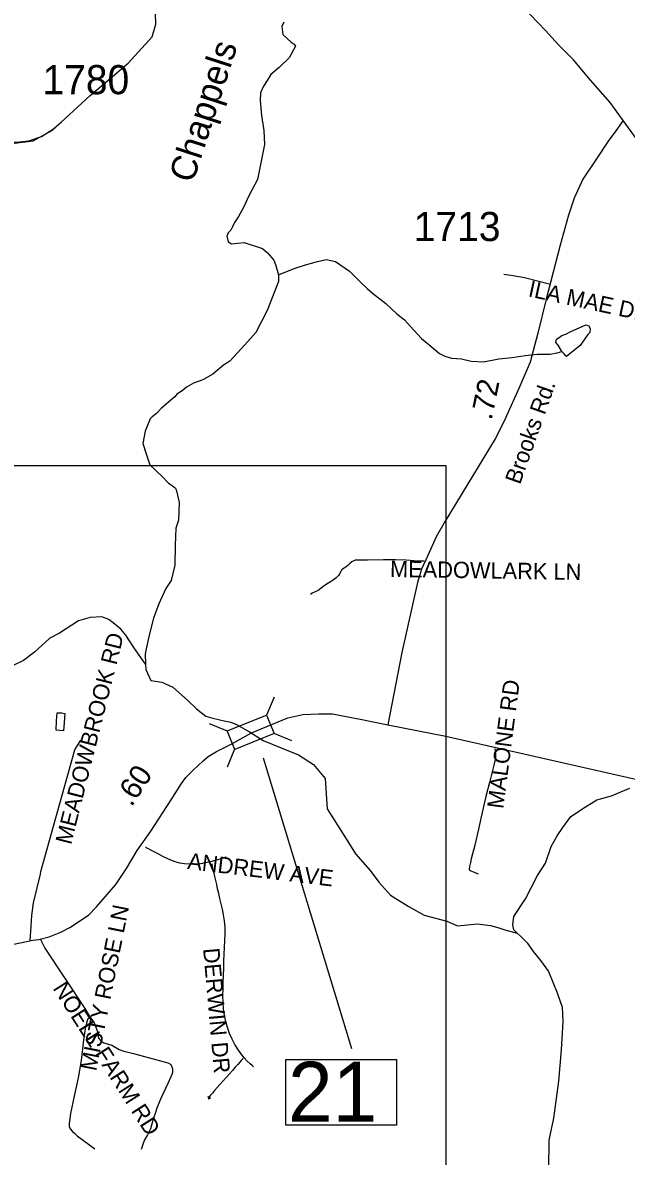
# Model space of a CAD drawing. Extents: x 1950930 to 2061844, y 904556 to 1017002.
# Drawn here: x 2015102 to 2018620, y 922026 to 928636 of the extents above; entities that cross this region are included whole.
import ezdxf

# ---------------------------------------------------------------- set-up
doc = ezdxf.new("R2010")
doc.units = 0
for name, color, linetype in [('Exist Hydrographic Creek Single Shore', 7, 'Continuous'), ('Exist Hydrographic Creek Single Shore Label', 7, 'Continuous'), ('Exist Hydrographic Misc Water Feature', 7, 'Continuous'), ('Exist Road Non-System Type 51', 7, 'Continuous'), ('Exist Road Non-System Type 51 Label', 7, 'Continuous'), ('Exist Road Primary US Structure Standard Bridge CELL', 7, 'Continuous'), ('Exist Road Secondary Structure Standard Bridge CELL', 7, 'Continuous'), ('Exist Road Secondary Structure Standard Bridge Number Label', 7, 'Continuous'), ('Exist Road Secondary Type 51 Attributed', 7, 'Continuous'), ('Exist Road Secondary Type 51 Label', 7, 'Continuous'), ('Exist Road Secondary Type 51 Number Label', 7, 'Continuous'), ('Map Preparation Inset Cut Line', 7, 'Continuous')]:
    doc.layers.add(name, color=color, linetype=linetype)

msp = doc.modelspace()

# ---------------------------------------------------------------- linework, layer by layer
at = {"layer": 'Exist Hydrographic Creek Single Shore'}
for points in [[(2016623.3, 928639), (2016611.4, 928614.9), (2016617.3, 928566.9), (2016667.2, 928522.9), (2016683.4, 928510.7), (2016691.3, 928498.7), (2016655.5, 928430.9), (2016597.5, 928374.7), (2016547.5, 928334.7), (2016527.4, 928298.7), (2016505.4, 928266.6), (2016487.5, 928226.6), (2016485.6, 928182.7), (2016493.6, 928094.6), (2016507.6, 928006.7), (2016511.8, 927926.8), (2016469.9, 927722.6), (2016422, 927630.7), (2016388, 927558.6), (2016360, 927506.6), (2016336, 927470.7), (2016324, 927446.7), (2016314.1, 927426.5), (2016300, 927410.8), (2016292, 927390.6), (2016300.2, 927358.6), (2016318, 927346.7), (2016392, 927354.7), (2016500.2, 927318.7), (2016527.9, 927294.8), (2016566.1, 927250.7), (2016576.1, 927226.8), (2016592.2, 927166.8)], [(2016592.2, 927166.8), (2016592.1, 927126.8), (2016526.2, 926958.8), (2016460.3, 926830.5), (2016396.4, 926758.7), (2016308.5, 926662.7), (2016272.5, 926638.5), (2016210.4, 926586.6), (2016152.6, 926554.3), (2016096.5, 926534.5), (2016056.6, 926510.4), (2016030.6, 926490.2), (2016000.6, 926470.5), (2015988.5, 926454.4), (2015964.8, 926434.5), (2015908.6, 926386.4), (2015880.8, 926358.1), (2015856.8, 926338.3), (2015844.7, 926326.4), (2015814.7, 926254.2), (2015802.7, 926182.2), (2015820.8, 926122.1), (2015842.8, 926058.3), (2015914.9, 925990.2), (2015950.8, 925950.4), (2015972.9, 925938.5), (2015992.9, 925922.3), (2015998.8, 925906.4), (2016013.1, 925838.2), (2016009.1, 925736.2), (2015994.9, 925688.3), (2015991.2, 925588.3), (2015989.2, 925472.5), (2015967.3, 925384.3), (2015935.2, 925336.4), (2015895.3, 925248.3), (2015863.4, 925164.3), (2015839.6, 925064.4), (2015821.6, 924984.3), (2015815.4, 924956.2), (2015817.4, 924896.1)], [(2015817.4, 924896.1), (2015749.5, 924992.1), (2015703.4, 925064.2), (2015673.3, 925100), (2015639.5, 925128.2), (2015603.3, 925156.2), (2015563.2, 925172.1), (2015495.2, 925168), (2015427.5, 925148), (2015315.5, 925075.8), (2015259.4, 925047.8), (2015171.4, 924965.9), (2015107.4, 924917.7), (2015049.4, 924889.7)], [(2015817.4, 924896.1), (2015819.7, 924864.3), (2015849.6, 924800.3), (2015912, 924790.6), (2015976.7, 924762.2), (2016061.9, 924686.4), (2016115.5, 924634.4), (2016169.1, 924593.3), (2016210.1, 924580.7), (2016276.4, 924564.9), (2016315.8, 924557), (2016347.4, 924544.4), (2016423.1, 924501.8), (2016503.5, 924451.2), (2016609.2, 924407.1), (2016710.2, 924367.6), (2016797, 924310.8), (2016864.8, 924228.7), (2016876, 924052.9), (2016996.1, 923861), (2017042.2, 923788.9), (2017126.2, 923692.9), (2017178.3, 923624.9), (2017246.3, 923549), (2017348.3, 923485.2), (2017442.4, 923433.1), (2017574.6, 923397.2), (2017636.7, 923369.3), (2017752.4, 923381.4), (2017828.4, 923371.3), (2017870.5, 923359.6), (2017912.5, 923347.5), (2017984.6, 923327.3)], [(2017984.6, 923327.3), (2018000.7, 923311.6), (2018042.6, 923271.7), (2018076.6, 923219.4), (2018120.8, 923167.7), (2018166.7, 923103.7), (2018216.7, 922979.6), (2018246.8, 922895.6), (2018250.9, 922811.5), (2018241, 922647.7), (2018225, 922463.6), (2018195.3, 922247.6), (2018169.4, 922119.5), (2018167.3, 921955.5), (2018139.4, 921783.4), (2018117.6, 921709.4), (2018077.5, 921613.4), (2018009.6, 921471.4), (2017953.7, 921337.3), (2017917.9, 921273.4), (2017866, 921177.4), (2017801.9, 921041.2), (2017768, 920973.3), (2017746, 920929.1)]]:
    msp.add_lwpolyline(points, dxfattribs=at)
at = {"layer": 'Exist Hydrographic Misc Water Feature'}
for points in [[(2016592.2, 927166.8), (2016636.2, 927182.9), (2016696.1, 927207), (2016750, 927224.9), (2016820.2, 927242.8), (2016870, 927254.9), (2016924.3, 927243), (2017006.1, 927187.1), (2017070.1, 927123.1), (2017110.1, 927087.2), (2017140.3, 927059), (2017218.2, 926999.3), (2017282.3, 926939.2), (2017326.5, 926903.2), (2017360.5, 926867.4), (2017426.3, 926795.1), (2017468.5, 926759.1), (2017530.5, 926707.3), (2017562.6, 926691.2), (2017600.4, 926679.3), (2017660.4, 926675.4), (2017716.6, 926663.4), (2017788.4, 926659.3), (2017876.3, 926675.6), (2017954.6, 926683.5), (2018030.3, 926695.7), (2018100.4, 926703.7), (2018140.4, 926703.6), (2018176.5, 926703.8), (2018216.4, 926711.9), (2018244.5, 926719.8)], [(2018244.5, 926719.8), (2018222.6, 926755.7), (2018208.5, 926771.7), (2018212.5, 926791.7), (2018228.4, 926799.9), (2018244.4, 926811.7), (2018268.5, 926819.7), (2018292.4, 926833.7), (2018384.5, 926873.8), (2018400.5, 926869.8), (2018410.3, 926853.9), (2018408.5, 926830), (2018396.5, 926817.7), (2018354.6, 926759.9), (2018350.5, 926753.7), (2018272.4, 926689.7), (2018268.5, 926693.7), (2018256.4, 926707.7), (2018244.5, 926719.8)], [(2015329.8, 924611.9), (2015347.8, 924607.9), (2015343.8, 924555.8), (2015339.8, 924507.9), (2015295.9, 924511.8), (2015299.7, 924565.9), (2015303.6, 924611.7), (2015329.8, 924611.9)], [(2017984.6, 923327.3), (2017964.4, 923347.5), (2017958.4, 923375.5), (2017964.6, 923423.6), (2018032.4, 923527.5), (2018102.5, 923663.6), (2018148.3, 923735.5), (2018182.1, 923831.6), (2018216.3, 923895.5), (2018250.1, 923943.7), (2018296, 924007.8), (2018376.2, 924059.6), (2018448, 924103.7), (2018534.1, 924127.9), (2018588.1, 924152), (2018640, 924172)]]:
    msp.add_lwpolyline(points, dxfattribs=at)
at = {"layer": 'Exist Road Non-System Type 51'}
for points in [[(2014573.5, 928823.3), (2014648.2, 928603.1), (2014689.8, 928478.4), (2014706.4, 928407.8), (2014731.4, 928295.6), (2014764.6, 928171), (2014797.9, 928092.1), (2014835.2, 928038.1), (2014914.1, 927971.6), (2015022.1, 927930.1), (2015163.4, 927946.6), (2015275.6, 928009), (2015495.9, 928212.6), (2015716, 928399.5), (2015857.2, 928553.2), (2015878, 928628.1), (2015873.9, 928752.7)], [(2018171.4, 927110.9), (2018102.2, 927129.4), (2018025.8, 927148.6), (2017960.2, 927160.6), (2017907, 927167.7)], [(2017442.8, 925496.2), (2017405.5, 925495.8), (2017337.9, 925501.8), (2017275.2, 925504.3), (2017205, 925503.5), (2017111.6, 925502.6), (2017040.5, 925502.6), (2017021.2, 925493.4), (2017007.2, 925481.5), (2016998, 925472.2), (2016987.4, 925462.9), (2016975.4, 925454.9), (2016966.1, 925450.3), (2016960.1, 925443.7), (2016956.1, 925435.7), (2016948.1, 925422.4), (2016942.1, 925413.1), (2016929.5, 925398.5), (2016911.6, 925385.2), (2016886.4, 925369.9), (2016859.1, 925353.4), (2016841.2, 925338.1), (2016824, 925326.1), (2016789.5, 925309.6), (2016778.9, 925302.9)], [(2015145.8, 923282.5), (2015150.6, 923367.4), (2015155.5, 923430), (2015165.5, 923503.9), (2015205.6, 923671.7), (2015208.2, 923687.6), (2015406.1, 924397.1), (2015439.9, 924452.7)], [(2017852.9, 924403), (2017858.5, 924372.6), (2017856.8, 924347), (2017848.9, 924306.7), (2017822.8, 924206.1), (2017802, 924124.2), (2017773.9, 924006.1), (2017758.2, 923932.8), (2017737.5, 923841.2), (2017716.8, 923760), (2017712, 923738.3), (2017706.8, 923716.2), (2017704.2, 923700.8), (2017705.5, 923694.7), (2017713.1, 923690.1), (2017733.8, 923683.6), (2017757.5, 923672.5)], [(2016287, 923770.2), (2016287.5, 923770.2), (2016286.5, 923770.2), (2016284.1, 923769.1), (2016280.6, 923767.8), (2016274.2, 923766), (2016264.4, 923762.9), (2016251.6, 923759.3), (2016237.4, 923755.1), (2016221.2, 923750.8), (2016205, 923745.9), (2016189.2, 923741.7), (2016177, 923738.6), (2016168.6, 923737.4), (2016164.8, 923736.8), (2016163.2, 923737.4), (2016162.2, 923738), (2016161.8, 923738.6), (2016161.2, 923738.6), (2016161.2, 923739.2), (2016160.8, 923739.2), (2016160.2, 923739.2), (2016160.8, 923738.6), (2016160.2, 923738), (2016159.8, 923737.4), (2016159.8, 923736.8), (2016159.8, 923736.2), (2016159.8, 923735.6), (2016159.4, 923735.6), (2016158.9, 923735), (2016156.4, 923734.4), (2016149, 923733.2), (2016137.2, 923731.9), (2016120, 923730.1), (2016097.9, 923728.9), (2016071.9, 923728.9), (2016044.4, 923730.7), (2016016.9, 923735.5), (2015990.4, 923742.8), (2015966.2, 923751.9), (2015943.1, 923762.8), (2015922, 923773.1), (2015901.9, 923784), (2015882.8, 923793.7), (2015864.5, 923802.8), (2015848.4, 923811.2), (2015835, 923818.6), (2015825.2, 923823.4), (2015819.4, 923826.4), (2015817.4, 923827.6), (2015816.9, 923827.6)], [(2016449.4, 922547.1), (2016445.9, 922550.1), (2016438.5, 922555.6), (2016426.8, 922565.9), (2016410.5, 922581.6), (2016392.2, 922601.1), (2016373.6, 922624.7), (2016355.4, 922650.2), (2016337.8, 922678.7), (2016322, 922709), (2016307.8, 922741.8), (2016295.4, 922776.4), (2016285.6, 922811.6), (2016278.2, 922847.9), (2016272.8, 922884.9), (2016270.2, 922922.6), (2016269.2, 922961.4), (2016269.8, 923000.8), (2016270.2, 923040.9), (2016271.6, 923082.1), (2016273.6, 923123.4), (2016275.1, 923164.1), (2016276.5, 923204.1), (2016278.5, 923244.2), (2016280.4, 923283.6), (2016281.9, 923323.1), (2016281.4, 923361.9), (2016278.4, 923398.3), (2016273, 923433.5), (2016266, 923466.9), (2016258.1, 923498.4), (2016250.8, 923528.8), (2016244.4, 923557.9), (2016238, 923585.1), (2016232.6, 923610.6), (2016226.6, 923634.9), (2016221.8, 923656.8), (2016216.9, 923676.8), (2016212.9, 923694.4), (2016209.9, 923708.9), (2016208, 923719.8), (2016206.5, 923727.1), (2016206, 923730.1), (2016205.5, 923730.8), (2016205.5, 923731.4)], [(2015203.2, 923294.1), (2015230.1, 923239.8), (2015464.1, 922887.1), (2015496, 922835.8)], [(2015496, 922835.8), (2015480, 922823.4), (2015473.9, 922802.8), (2015466, 922768.8), (2015456.5, 922705.5), (2015443.1, 922585.5), (2015425, 922483.8), (2015400.8, 922376.4), (2015380.5, 922275.6), (2015372, 922217.6), (2015372.9, 922197.5), (2015379.9, 922185.2), (2015389.5, 922172.2), (2015405.1, 922158.2), (2015419.1, 922146.4), (2015521.4, 922069.4)], [(2015496, 922835.8), (2015515.4, 922812.9), (2015526.9, 922784.4), (2015534.9, 922757.1), (2015539.4, 922735.4), (2015544, 922714.8), (2015556.5, 922700), (2015574.8, 922687.4), (2015620.4, 922673.8), (2015664.9, 922649.8), (2015691.1, 922638.4), (2015747.1, 922624.6), (2015926.2, 922577.9), (2015948.1, 922571.2), (2015956.6, 922566.6), (2015963.6, 922561), (2015969.1, 922554.4), (2015971.8, 922546.9), (2015975.8, 922536.7), (2015975.8, 922527.8), (2015974.8, 922514.6), (2015971.1, 922503.1), (2015965.9, 922490.3), (2015947.6, 922451.2), (2015905.4, 922359.9), (2015883.9, 922307.6), (2015875.9, 922280.6), (2015862.8, 922242.9), (2015845.8, 922186.3), (2015829.5, 922150.5), (2015811.9, 922121.6), (2015803.8, 922100.2), (2015791.8, 922065.1)], [(2016387.4, 922595.6), (2016384, 922593.8), (2016382, 922593.1), (2016382.5, 922592.6), (2016380.5, 922590.1), (2016375.1, 922584.1), (2016366.8, 922574.3), (2016355, 922561), (2016340.8, 922545.2), (2016324.5, 922527), (2016306.9, 922506.9), (2016288.2, 922486.3), (2016269.6, 922466.2), (2016251.4, 922445.6), (2016234.8, 922426.8), (2016219.5, 922409.8), (2016207.2, 922394.6), (2016196.4, 922382.5), (2016189, 922372.2), (2016184.6, 922364.9), (2016183.1, 922361.2), (2016185.1, 922361.2), (2016186.6, 922362.4), (2016187.1, 922363.1), (2016187.6, 922363.7), (2016188.6, 922364.3), (2016190.5, 922364.3), (2016193, 922364.3), (2016194.5, 922364.3), (2016194.5, 922363.7), (2016194, 922364.3), (2016193.5, 922364.9), (2016193, 922366.1), (2016193.5, 922367.3), (2016193.5, 922367.9), (2016194.5, 922369.1), (2016193.5, 922369.8), (2016192, 922369.8), (2016191.5, 922369.8), (2016190.5, 922369.8), (2016190, 922369.1), (2016190.5, 922369.1), (2016190, 922368.5), (2016189.5, 922369.1), (2016188.5, 922369.8), (2016188.1, 922370.4), (2016187.6, 922370.9), (2016187.1, 922371.6), (2016185.6, 922370.9), (2016184.1, 922370.9), (2016183.6, 922371.6), (2016183.1, 922372.2), (2016182.6, 922373.4), (2016182.1, 922373.4), (2016181.6, 922373.4)]]:
    msp.add_lwpolyline(points, dxfattribs=at)
at = {"layer": 'Exist Road Secondary Structure Standard Bridge CELL'}
for p, q in [((2016567.8, 924703.5), (2016523.7, 924599.2)), ((2016294.8, 924504.2), (2016190.5, 924548.3)), ((2016671.5, 924447.8), (2016567.2, 924491.9)), ((2016337.3, 924399.3), (2016293.2, 924295.1))]:
    msp.add_line(p, q, dxfattribs=at)
msp.add_lwpolyline([(2016567.2, 924491.9), (2016337.5, 924398.8), (2016294, 924506.1), (2016523.7, 924599.2)], close=True, dxfattribs=at)
at = {"layer": 'Exist Road Secondary Structure Standard Bridge Number Label'}
msp.add_line((2016503.2, 924350.5), (2017017.7, 922655.1), dxfattribs=at)
msp.add_lwpolyline([(2016635.9, 922589.7), (2017280, 922589.7), (2017280, 922207.3), (2016635.9, 922207.3)], close=True, dxfattribs=at)
at = {"layer": 'Exist Road Secondary Type 51 Attributed'}
for points in [[(2018601.2, 928066.7), (2018526.8, 928170.8), (2018411.8, 928301.8), (2018312.3, 928419.2), (2018224.2, 928507.3), (2018148.3, 928590.9), (2018058.8, 928683.6), (2017981.3, 928761.1), (2017894, 928846.9), (2017830.3, 928924.4), (2017652.7, 929170.6), (2017490.3, 929415.9), (2017384.1, 929582), (2017283.8, 929719.2), (2017249.8, 929779.2), (2017200.2, 929848.2), (2017126.6, 929962.9), (2017079.6, 930017.6), (2017037.4, 930071.2)], [(2014636.7, 930013.7), (2014451.1, 929638.1), (2014399.3, 929500.9), (2014387.7, 929407.7), (2014398, 929343), (2014443.3, 929214.9), (2014686.5, 928515.9), (2014722.8, 928382.6), (2014755.1, 928246.7), (2014787.5, 928123.7), (2014875.4, 928011.1), (2014933.7, 927972.3), (2014990.6, 927951.6), (2015063, 927939.9), (2015138.1, 927946.4), (2015210.5, 927972.3), (2015280.4, 928017.6), (2015328.3, 928059)], [(2018601.2, 928066.7), (2018550.3, 927991.5), (2018518.5, 927952), (2018443.2, 927836.9), (2018366.1, 927723.2), (2018316.6, 927613.5), (2018283.9, 927514.4), (2018235.4, 927338.3), (2018153.7, 927023.1), (2018105.4, 926825.7), (2018059.3, 926656.2), (2017994.5, 926503.3), (2017922.5, 926343.2), (2017909.6, 926316.7), (2017854.8, 926209.2), (2017724.1, 925992), (2017564.3, 925729.5), (2017511.6, 925638.8), (2017463, 925529.9), (2017426.6, 925449.4), (2017403.5, 925372.1), (2017312.3, 924964.1), (2017229.6, 924542.3)], [(2018742.1, 927872.6), (2018601.2, 928066.7)], [(2016436.2, 924494.9), (2016648.1, 924583.5), (2016735.6, 924601.4), (2016825.3, 924606.7), (2016908, 924606.7), (2017078.8, 924574), (2017229.6, 924542.3)], [(2017229.6, 924542.3), (2017569.1, 924475.9), (2019138.6, 924120), (2019678.3, 924008.3), (2019980.4, 923939.9), (2020349.3, 923862.4), (2020707.9, 923786.4), (2021087.9, 923701.4), (2021301.2, 923655.8), (2021480.7, 923627.3)], [(2014632.7, 923188.9), (2014964, 923246.2), (2015161.8, 923286.9), (2015196.7, 923290.7), (2015255.9, 923305.1), (2015324.2, 923332.4), (2015375.8, 923359.8), (2015484.7, 923432.7), (2015532.5, 923480.8), (2015643.9, 923611.4), (2015706.8, 923704.7), (2015768.3, 923808.8), (2015848.3, 923921), (2015968.1, 924104.9), (2016026.6, 924200.7), (2016051.9, 924235.5), (2016096.1, 924277.1), (2016153.7, 924331.5), (2016182.1, 924357.8), (2016230.6, 924386.3), (2016320.3, 924430.6), (2016436.2, 924494.9)]]:
    msp.add_lwpolyline(points, dxfattribs=at)
at = {"layer": 'Map Preparation Inset Cut Line'}
for p, q in [((2017569.1, 925707.4), (2017569.1, 924475.9)), ((2017569.1, 924475.9), (2017569.1, 918837.1))]:
    msp.add_line(p, q, dxfattribs=at)
msp.add_lwpolyline([(2014054.6, 926054.7), (2017569.1, 926054.7), (2017569.1, 925707.4)], dxfattribs=at)

# ---------------------------------------------------------------- texts
at = {"layer": 'Exist Hydrographic Creek Single Shore Label'}
msp.add_text('Chappels', height=150, rotation=72.03959, dxfattribs=at).set_placement((2016093.9, 927695.5))
msp.add_text('Chappels', height=150, rotation=72.03959, dxfattribs=at).set_placement((2016093.9, 927695.5))
msp.add_text('Chappels', height=150, rotation=72.03959, dxfattribs=at).set_placement((2016093.9, 927695.5))
at = {"layer": 'Exist Road Non-System Type 51 Label'}
for s, rotation, p in [('  ILA MAE DR', 347.85572, (2017974.8, 927056)), ('  MEADOWLARK LN', 359.08523, (2017171.6, 925405.5)), ('  MEADOWBROOK RD', 75.87208, (2015366.4, 923770.9)), ('  MALONE RD', 82.58354, (2017893.4, 923979.4)), ('  ANDREW AVE', 353.04538, (2015988.7, 923710.9)), ('  MISTY ROSE LN', 78.66632, (2015515.5, 922450)), ('  DERWIN DR', 274.98714, (2016147.1, 923307.6)), ('  NOELL FARM RD', 302.56581, (2015236.8, 923065.2))]:
    msp.add_text(s, height=95, rotation=rotation, dxfattribs=at).set_placement(p)
at = {"layer": 'Exist Road Primary US Structure Standard Bridge CELL'}
for s, rotation, p in [('.72', 78.31994, (2017834.8, 926315)), ('.60', 56.92093, (2015736.3, 924059.1))]:
    msp.add_text(s, height=125, rotation=rotation, dxfattribs=at).set_placement(p)
at = {"layer": 'Exist Road Secondary Structure Standard Bridge Number Label'}
msp.add_text('21', height=350, dxfattribs=at).set_placement((2016648.4, 922227.1))
at = {"layer": 'Exist Road Secondary Type 51 Label'}
msp.add_text('Brooks Rd.', height=95, rotation=70.50742, dxfattribs=at).set_placement((2018000.4, 925939))
at = {"layer": 'Exist Road Secondary Type 51 Number Label'}
for s, p in [('1780', (2015216.9, 928219)), ('1713', (2017381.1, 927362.8))]:
    msp.add_text(s, height=170, dxfattribs=at).set_placement(p)

doc.saveas('drawing.dxf')
